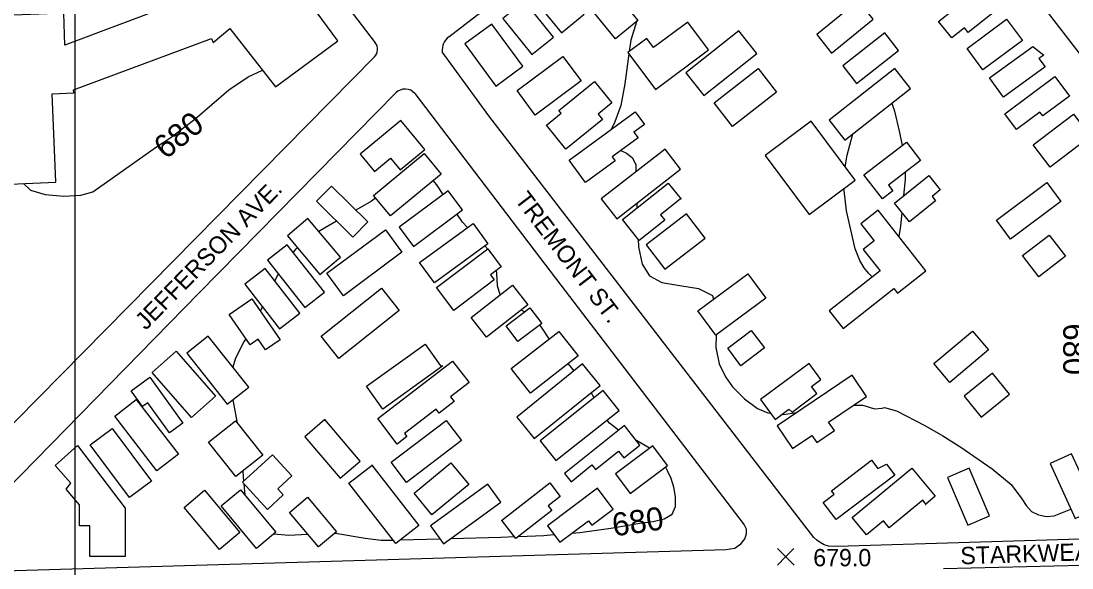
# Model space of a CAD drawing. Extents: x 79600 to 91800, y 75600 to 84400.
# Drawn here: x 87953 to 88864, y 81432 to 81906 of the extents above; entities that cross this region are included whole.
import ezdxf

# ---------------------------------------------------------------- set-up
doc = ezdxf.new("R2010")
doc.units = 0
for name, color, linetype in [('084-090$0$BLDG', 7, 'Continuous'), ('084-090$0$GRID', 7, 'Continuous'), ('084-090$0$INDEX', 7, 'Continuous'), ('084-090$0$INDXLBL', 7, 'Continuous'), ('084-090$0$ROAD', 7, 'Continuous'), ('084-090$0$ROAD-NAME', 7, 'Continuous'), ('084-090$0$SPOTMARK', 7, 'Continuous'), ('084-090$0$SPOTS', 7, 'Continuous')]:
    doc.layers.add(name, color=color, linetype=linetype)

# ---------------------------------------------------------------- blocks, each defined once
blk = doc.blocks.new('084-090$0$SPOTX')
at = {"layer": '084-090$0$SPOTMARK'}
for p, q in [((-0.37, 0.358), (0.351, -0.358)), ((-0.012, 0), (-0.37, -0.358)), ((-0.012, 0), (0.347, 0.358))]:
    blk.add_line(p, q, dxfattribs=at)

msp = doc.modelspace()

# ---------------------------------------------------------------- linework, layer by layer
at = {"layer": '084-090$0$BLDG'}
for points in [[(87980.42, 81842.79), (87999.08, 81843.52), (87998.97, 81846.33), (88118.47, 81890.54), (88119.91, 81887.16), (88134.42, 81899.31), (88173.92, 81848.71), (88227.95, 81888.57), (88107.98, 82051.2), (88052.1, 82009.98), (88107.71, 81934.59), (88091.18, 81922.39), (87991.47, 81884.81), (87990.39, 81912.51), (87918.12, 81909.68), (87923.83, 81763.81), (87983.42, 81766.14)], [(88447.7, 81955.88), (88487.94, 81906.26), (88468.45, 81890.46), (88428.21, 81940.07)], [(88441.37, 81911.64), (88415.73, 81943.19), (88396, 81927.15), (88421.63, 81895.6)], [(88800.39, 81916.77), (88774.12, 81895.81), (88770.82, 81899.95), (88759.87, 81891.22), (88748.51, 81905.46), (88785.72, 81935.15)], [(88414.71, 81891.71), (88389.59, 81922.94), (88370.96, 81907.95), (88396.08, 81876.72)], [(88679.5, 81922.75), (88678.26, 81922.75), (88642.85, 81894.01), (88655.75, 81878.12), (88691.9, 81907.47)], [(88388.3, 81866.58), (88361.46, 81903.22), (88338.11, 81886.11), (88364.95, 81849.47)], [(88531.19, 81904.96), (88501.51, 81882.76), (88495.55, 81890.72), (88479.29, 81878.56), (88503.28, 81846.49), (88549.23, 81880.85)], [(88821.17, 81888.88), (88786.98, 81863.42), (88773.17, 81881.96), (88807.35, 81907.42)], [(88575.34, 81897.36), (88529.57, 81860.98), (88545.17, 81841.36), (88590.93, 81877.74)], [(88701.99, 81895.45), (88665.38, 81867.01), (88677.23, 81851.75), (88713.84, 81880.2)], [(88839.67, 81876.28), (88835.5, 81873.27), (88840.75, 81866.01), (88804.67, 81839.94), (88792.6, 81856.64), (88830.28, 81883.87)], [(88383.24, 81845.53), (88422.9, 81875.17), (88438.71, 81854.02), (88399.05, 81824.37)], [(88554.01, 81834.88), (88592.05, 81864.56), (88608, 81844.11), (88569.96, 81814.43)], [(88710.71, 81864.77), (88653.69, 81820.1), (88667.28, 81802.77), (88724.3, 81847.43)], [(88421.48, 81825.93), (88419.46, 81828.42), (88450.24, 81853.4), (88465.27, 81834.89), (88453.42, 81825.28), (88457.22, 81820.59), (88425.44, 81794.8), (88408.63, 81815.5)], [(88861.9, 81840.82), (88838.92, 81823.58), (88836.34, 81827.02), (88816.08, 81811.82), (88805.93, 81825.33), (88849.17, 81857.78)], [(88493.58, 81816.34), (88484.45, 81809.66), (88488.09, 81804.68), (88465.6, 81788.21), (88468.14, 81784.75), (88442.64, 81766.09), (88428.5, 81785.4), (88485.62, 81827.21)], [(88247.23, 81790.43), (88259.6, 81775.57), (88273.49, 81787.12), (88281.97, 81776.93), (88303.32, 81794.7), (88282.46, 81819.75)], [(88636.37, 81738.25), (88676.2, 81768.06), (88638.04, 81819.04), (88598.22, 81789.23)], [(88879.87, 81806.1), (88880.31, 81806.1), (88845.12, 81779.32), (88830.47, 81798.56), (88865.38, 81825.13)], [(88732.81, 81784.99), (88704.98, 81763.6), (88708.72, 81758.74), (88699.77, 81751.86), (88683.82, 81772.61), (88720.66, 81800.92), (88732.83, 81785.09)], [(88258.92, 81754.78), (88302.63, 81791.01), (88317.35, 81773.25), (88273.64, 81737.02)], [(88511.51, 81794.79), (88456.19, 81751.9), (88469.58, 81734.64), (88524.89, 81777.54)], [(88750.01, 81759.6), (88742.95, 81753.92), (88745.93, 81750.21), (88723.23, 81731.96), (88710.16, 81748.2), (88739.93, 81772.14)], [(88209.33, 81749.69), (88240.98, 81718.56), (88254, 81731.8), (88222.35, 81762.92)], [(88525.31, 81751.61), (88524.56, 81751.6), (88507.56, 81738.01), (88511.18, 81733.48), (88489.07, 81715.8), (88474.67, 81733.82), (88514.24, 81765.45)], [(88798.64, 81733.35), (88842.17, 81765.88), (88854.46, 81749.42), (88810.93, 81716.9)], [(88281.11, 81727.22), (88293.4, 81710.71), (88335.82, 81742.29), (88323.53, 81758.8)], [(88529.92, 81739), (88494.97, 81712.08), (88511.3, 81690.89), (88546.24, 81717.8)], [(88681.12, 81730.26), (88692.79, 81715.43), (88683.27, 81707.94), (88697.76, 81689.53), (88653.71, 81654.87), (88665.71, 81639.61), (88709.79, 81674.3), (88713.01, 81670.21), (88737.4, 81689.4), (88696.02, 81741.98)], [(88212.42, 81686.41), (88230.18, 81701.44), (88201.98, 81734.76), (88184.22, 81719.74)], [(88298.81, 81696.75), (88345.12, 81730.41), (88357.86, 81712.89), (88311.55, 81679.22)], [(88283.5, 81705.53), (88232.72, 81667.99), (88218.41, 81687.36), (88269.18, 81724.89)], [(88858.44, 81702.06), (88835.32, 81684.41), (88821.29, 81702.78), (88844.42, 81720.43)], [(88167.02, 81698.68), (88199.24, 81657.66), (88216.27, 81671.04), (88184.05, 81712.05)], [(88313.4, 81674.96), (88357.76, 81708.57), (88369.52, 81693.04), (88360.17, 81685.95), (88363.39, 81681.7), (88328.38, 81655.18)], [(88147.4, 81677.9), (88177.31, 81639.29), (88194.98, 81652.98), (88165.07, 81691.59)], [(88540, 81654.89), (88583.19, 81686.94), (88598.81, 81665.91), (88555.61, 81633.85)], [(88281.1, 81655.14), (88228.74, 81613.56), (88213.38, 81632.9), (88265.74, 81674.49)], [(88343.42, 81649.12), (88379.16, 81677.1), (88392.5, 81660.07), (88356.75, 81632.09)], [(88153.37, 81665.28), (88177.83, 81629.83), (88165.12, 81621.05), (88158.81, 81630.19), (88151.84, 81625.37), (88133.67, 81651.7)], [(88373.79, 81641.84), (88394.36, 81657.46), (88404.59, 81644), (88384.02, 81628.37)], [(88394.77, 81583.66), (88378.2, 81604.91), (88419.49, 81637.09), (88436.06, 81615.83)], [(88565.79, 81622.53), (88586.22, 81637.98), (88597.7, 81622.8), (88577.28, 81607.35)], [(88744.38, 81609.19), (88777.91, 81637.37), (88791.7, 81620.97), (88758.16, 81592.79)], [(88150.67, 81588.76), (88115.62, 81632.97), (88097.09, 81618.28), (88132.14, 81574.07)], [(88317.03, 81607.14), (88319.01, 81607.14), (88266.89, 81569.82), (88252.67, 81589.69), (88303.47, 81626.07)], [(88101.19, 81562.61), (88066.98, 81601.55), (88087.86, 81619.88), (88122.06, 81580.95)], [(88341.62, 81592.79), (88325.67, 81580.54), (88328.87, 81576.37), (88315.78, 81566.31), (88313.13, 81569.75), (88285.74, 81548.7), (88287.85, 81545.96), (88279.4, 81539.47), (88262.45, 81561.54), (88327.33, 81611.4)], [(88440.01, 81608.94), (88383.08, 81562.84), (88398.18, 81544.19), (88455.11, 81590.3)], [(88618.83, 81569.58), (88621.58, 81567.17), (88643.07, 81583.15), (88638.47, 81589.34), (88646.52, 81595.33), (88636.21, 81609.19), (88594.23, 81577.97), (88607.01, 81560.79)], [(88621.95, 81535.69), (88638.76, 81547.06), (88642.97, 81540.84), (88658.17, 81551.12), (88653.22, 81558.43), (88686.1, 81580.68), (88673.51, 81599.28), (88608.63, 81555.37)], [(88785.37, 81562.82), (88809.89, 81582.58), (88795.17, 81600.86), (88770.64, 81581.1)], [(88081.96, 81549.12), (88063.26, 81575.17), (88058.77, 81571.94), (88048.88, 81585.72), (88065.08, 81597.34), (88093.66, 81557.52)], [(88457.98, 81585.86), (88403.19, 81542.43), (88416.9, 81525.13), (88471.7, 81568.56)], [(88071.05, 81516.42), (88034.58, 81563.56), (88053.27, 81578.01), (88089.73, 81530.87)], [(88047.41, 81493.22), (88013.41, 81538.73), (88032.32, 81552.87), (88066.33, 81507.35)], [(88139.51, 81511.28), (88115.88, 81541.01), (88139.29, 81559.62), (88162.92, 81529.89)], [(88216.67, 81560.65), (88199.23, 81545.8), (88229.84, 81509.85), (88247.28, 81524.7)], [(88274.15, 81523.72), (88321.93, 81559.92), (88335.08, 81542.56), (88287.31, 81506.36)], [(88429.98, 81506.92), (88448.12, 81521.4), (88451.34, 81517.36), (88471.23, 81533.25), (88475.82, 81527.5), (88489.75, 81538.63), (88476.21, 81555.59), (88424.25, 81514.09)], [(88012.99, 81468.56), (88003.99, 81468.56), (88003.99, 81486.76), (87992.46, 81500.53), (87996.43, 81505.78), (87982.97, 81520.82), (88002.45, 81538.26), (88043.63, 81483.87), (88043.62, 81442.27), (88012.99, 81442.27)], [(88481.24, 81496.68), (88513.54, 81521.02), (88500.79, 81537.95), (88468.48, 81513.61)], [(88166.87, 81482.92), (88180.69, 81495.47), (88175.89, 81500.76), (88188.11, 81511.85), (88171.44, 81530.2), (88145.4, 81506.56)], [(88648.49, 81488.98), (88657.99, 81496.2), (88655.79, 81499.09), (88690.41, 81525.42), (88695.75, 81518.4), (88703.33, 81522.1), (88710.49, 81512.68), (88659.79, 81474.12)], [(88845.11, 81522.61), (88866.98, 81475.1), (88885.6, 81483.67), (88863.73, 81531.18)], [(88257.55, 81521.12), (88257.33, 81521.12), (88298.03, 81468.95), (88278.2, 81453.48), (88237.57, 81505.54)], [(88293.96, 81496.99), (88325.92, 81523.27), (88341.47, 81504.36), (88309.52, 81478.08)], [(88737.07, 81487.24), (88737.85, 81487.24), (88734.8, 81490.93), (88705.78, 81466.98), (88700.8, 81473.01), (88686.08, 81460.86), (88673.6, 81475.99), (88725.38, 81518.71), (88745.57, 81494.25)], [(88756.14, 81510.62), (88773.8, 81469.28), (88792.57, 81477.29), (88774.9, 81518.63)], [(88112.3, 81499.46), (88143.05, 81462.98), (88125.42, 81448.13), (88094.68, 81484.61)], [(88143.47, 81499.85), (88174.12, 81463.13), (88157.4, 81449.17), (88126.76, 81485.9)], [(88319.52, 81453.02), (88369.21, 81489.09), (88357.88, 81504.71), (88308.18, 81468.64)], [(88369.89, 81473.36), (88411.54, 81505.79), (88420.61, 81494.14), (88410.26, 81486.08), (88413.49, 81481.93), (88382.28, 81457.64), (88370.24, 81473.11)], [(88420.18, 81454.49), (88445.12, 81473.09), (88448.04, 81469.17), (88466.63, 81483.03), (88453.07, 81501.23), (88409.53, 81468.77)], [(88201.55, 81493.4), (88226.66, 81463.57), (88211.05, 81450.43), (88185.94, 81480.26)]]:
    msp.add_lwpolyline(points, close=True, dxfattribs=at)
at = {"layer": '084-090$0$GRID'}
msp.add_line((88000, 84000), (88000, 80000), dxfattribs=at)
at = {"layer": '084-090$0$INDEX'}
for p, q in [((88666.68, 81759.04), (88666.69, 81760.94)), ((88487.02, 81748.17), (88487.14, 81743.79)), ((88190.94, 81707.59), (88189.11, 81705.61)), ((88192.92, 81709.46), (88190.94, 81707.59)), ((88357.74, 81708.55), (88355.35, 81711.06)), ((88176.21, 81686.97), (88173.32, 81680.94)), ((88162.53, 81658.36), (88160.73, 81654.6)), ((88389.78, 81653.99), (88386.73, 81655.55)), ((88432.69, 81603.02), (88427.49, 81609.16)), ((88449.93, 81579.48), (88447.54, 81584.17)), ((88136.83, 81577.79), (88140.78, 81557.74)), ((88498.12, 81535.94), (88486.62, 81542.55)), ((88145.53, 81516.07), (88146.25, 81507.33)), ((88282.21, 81456.61), (88316.24, 81457.54))]:
    msp.add_line(p, q, dxfattribs=at)
for points in [[(88486.68, 81905.24), (88481.79, 81889.13), (88480.46, 81879.43)], [(88480.17, 81877.38), (88476.61, 81851.39), (88473.03, 81832.55), (88467.99, 81818.56), (88464.87, 81812.02)], [(87955.66, 81765.06), (87961.72, 81759.31), (87974.37, 81755.64), (87990.39, 81754.19), (88005.2, 81754.93), (88015.52, 81757.82), (88070.92, 81796.99), (88082.24, 81804.34), (88104.07, 81820.76), (88133.43, 81846.11), (88150.26, 81857.61), (88162.59, 81863.21)], [(88708.03, 81834.69), (88710.31, 81827.8), (88714.58, 81809.32), (88716.98, 81798.09)], [(88667.55, 81779.62), (88669.17, 81789.72), (88674.04, 81806.92), (88674.61, 81808.51)], [(88473.04, 81793.66), (88478.2, 81791.27), (88483.1, 81787.72), (88486.05, 81781.48), (88486.23, 81775.19)], [(88719.42, 81774.7), (88719.51, 81768.66), (88718.13, 81754.61)], [(88319.15, 81755.55), (88313.78, 81764.02), (88310.62, 81767.67)], [(88691.05, 81684.26), (88687.77, 81687.54), (88683.98, 81692.05), (88680.21, 81698.46), (88676.31, 81708.62), (88668.76, 81741.39), (88666.68, 81759.04)], [(88260.74, 81752.58), (88257.18, 81749.82), (88243.56, 81742.06)], [(88340.4, 81726.98), (88336.08, 81731.75), (88331.04, 81738.73)], [(88716.71, 81740.07), (88715.55, 81728.27), (88713.96, 81719.18)], [(88226.79, 81732.52), (88212.79, 81724.54), (88211.45, 81723.57)], [(88488.17, 81716.94), (88488.48, 81710.32), (88491.52, 81695.14), (88497.87, 81685.07), (88508.75, 81679.37), (88524.31, 81676.84), (88540.58, 81674.33), (88552.51, 81668.18), (88553.59, 81664.97)], [(88360.39, 81705.09), (88359.62, 81706.57), (88357.89, 81708.39)], [(88368.5, 81668.75), (88366.23, 81676.55), (88365.75, 81687.11), (88365.36, 81689.89)], [(88411.03, 81630.5), (88405.67, 81638.92), (88402.96, 81642.76)], [(88148.16, 81630.7), (88146.9, 81628.49), (88139.24, 81613.83), (88136.97, 81606.03)], [(88555.88, 81634.05), (88555.47, 81623.19), (88558.34, 81608.97), (88563.86, 81597.63), (88570.06, 81589.1), (88580.27, 81578.7), (88591.61, 81570.21), (88600.64, 81566.54), (88602.9, 81566.32)], [(88674.94, 81573.13), (88682.84, 81573.2), (88692.9, 81570.01), (88699.61, 81570.58), (88701.71, 81571.24), (88711.99, 81568.42), (88736.7, 81555.71), (88752.23, 81546.61), (88767.91, 81536.69), (88795.06, 81517.93), (88811.52, 81504.4), (88820.67, 81492.17), (88824.53, 81486.17), (88829.14, 81481.25), (88835.14, 81478.1), (88841.96, 81476.85), (88848.74, 81477.5), (88863.11, 81483.18), (88863.24, 81483.21)], [(88613.08, 81565.3), (88614.2, 81565.19), (88625.44, 81566.75)], [(88471.22, 81551.61), (88463.25, 81557.64), (88461.28, 81560.3)], [(88430.68, 81462.32), (88437.7, 81462.87), (88464.61, 81466.73), (88489.75, 81470.93), (88501.19, 81472.55), (88510.81, 81474.78), (88517.51, 81478.84), (88520.53, 81485.52), (88520.66, 81493.8), (88519.06, 81502.25), (88516.7, 81509.73), (88513.7, 81516.39), (88511.76, 81519.68)], [(88146.4, 81505.46), (88147.01, 81498.06), (88147.75, 81494.72)], [(88172.41, 81461.7), (88185.59, 81460.63), (88201.68, 81461.57)], [(88225.09, 81462.25), (88225.99, 81462.25), (88251.67, 81458.08), (88265.58, 81456.15), (88275.89, 81456.43)], [(88326.11, 81457.81), (88369.09, 81458.99), (88380.88, 81459.44)], [(88384.8, 81459.6), (88406.57, 81460.44), (88415.24, 81461.12)]]:
    msp.add_lwpolyline(points, dxfattribs=at)
at = {"layer": '084-090$0$ROAD'}
for p, q in [((88053.82, 82156.43), (88260.4, 81886.84)), ((88294.76, 81843.05), (88421.12, 81677.1))]:
    msp.add_line(p, q, dxfattribs=at)
for points in [[(88259.8, 81874.88), (87929.53, 81540.17), (87924.47, 81538.33), (87919.53, 81538.57), (87915.63, 81539.98), (87911.46, 81542.04), (87908.2, 81544.5), (87905.98, 81547.74), (87903.62, 81552.28), (87902.17, 81557.6), (87878.66, 82214.31)], [(88640.66, 82136.07), (88648.63, 82142.05), (88650.9, 82143.46), (88652.69, 82144.39), (88656.08, 82145.46), (88659.46, 82145.57), (88663.14, 82144.54), (88667.91, 82141.73), (88672.5, 82137.16), (88737.45, 82050.11), (88897.34, 81842.88), (89000, 81708.08)], [(88324.19, 81892.17), (88596.23, 82101.88), (88640.66, 82136.07)], [(89000, 81462), (88889.87, 81457.85), (88660.66, 81450.79), (88652.99, 81451.15), (88649.47, 81452.18), (88645.96, 81454.24), (88643.09, 81456.18), (88640.48, 81458.51), (88358.91, 81823.69), (88318.39, 81879.02)], [(87906.68, 81439.62), (87906.21, 81458.98), (87906.85, 81463.53), (87909.43, 81467.57), (87914.6, 81473.18), (88107.81, 81670.34), (88278.12, 81843.5)], [(88421.12, 81677.1), (88580.13, 81469.69), (88581.84, 81466.19), (88581.86, 81461.77), (88580.57, 81457.61), (88576.18, 81452.26), (88571.9, 81449.13), (88564.5, 81447.93), (87918.94, 81429.01)], [(88752.62, 81431.81), (88896.47, 81435.13), (89000, 81438.43)]]:
    msp.add_lwpolyline(points, dxfattribs=at)
for centre, radius, start, end in [((88333.35, 81880.28), 15.01, 127.62724, 184.82267), ((88253.06, 81881.21), 9.25, 316.78342, 37.46214), ((88286.23, 81835.53), 11.37, 41.41864, 135.47575)]:
    msp.add_arc(centre, radius, start, end, dxfattribs=at)

# ---------------------------------------------------------------- block references
at = {"layer": '084-090$0$SPOTS', "xscale": 20, "yscale": 20}
msp.add_blockref('084-090$0$SPOTX', (88616.19, 81441.85), dxfattribs=at)

# ---------------------------------------------------------------- texts
at = {"layer": '084-090$0$INDXLBL'}
for rotation, p in [(38.6487, (88078.72, 81785.4)), (270, (88856.49, 81643.95)), (8.12692, (88467.11, 81459.46))]:
    msp.add_text('680', height=20, rotation=rotation, dxfattribs=at).set_placement(p)
at = {"layer": '084-090$0$ROAD-NAME'}
for s, rotation, p in [('JEFFERSON AVE.', 45.57807, (88061.51, 81637.48)), ('TREMONT ST.', 307.39313, (88380.63, 81750.85)), ('STARKWEATHER AVE.', 1.84606, (88767.61, 81435.31))]:
    msp.add_text(s, height=15, rotation=rotation, dxfattribs=at).set_placement(p)
at = {"layer": '084-090$0$SPOTS'}
msp.add_text('679.0', height=15, dxfattribs=at).set_placement((88639.89, 81433.68))

doc.saveas('drawing.dxf')
